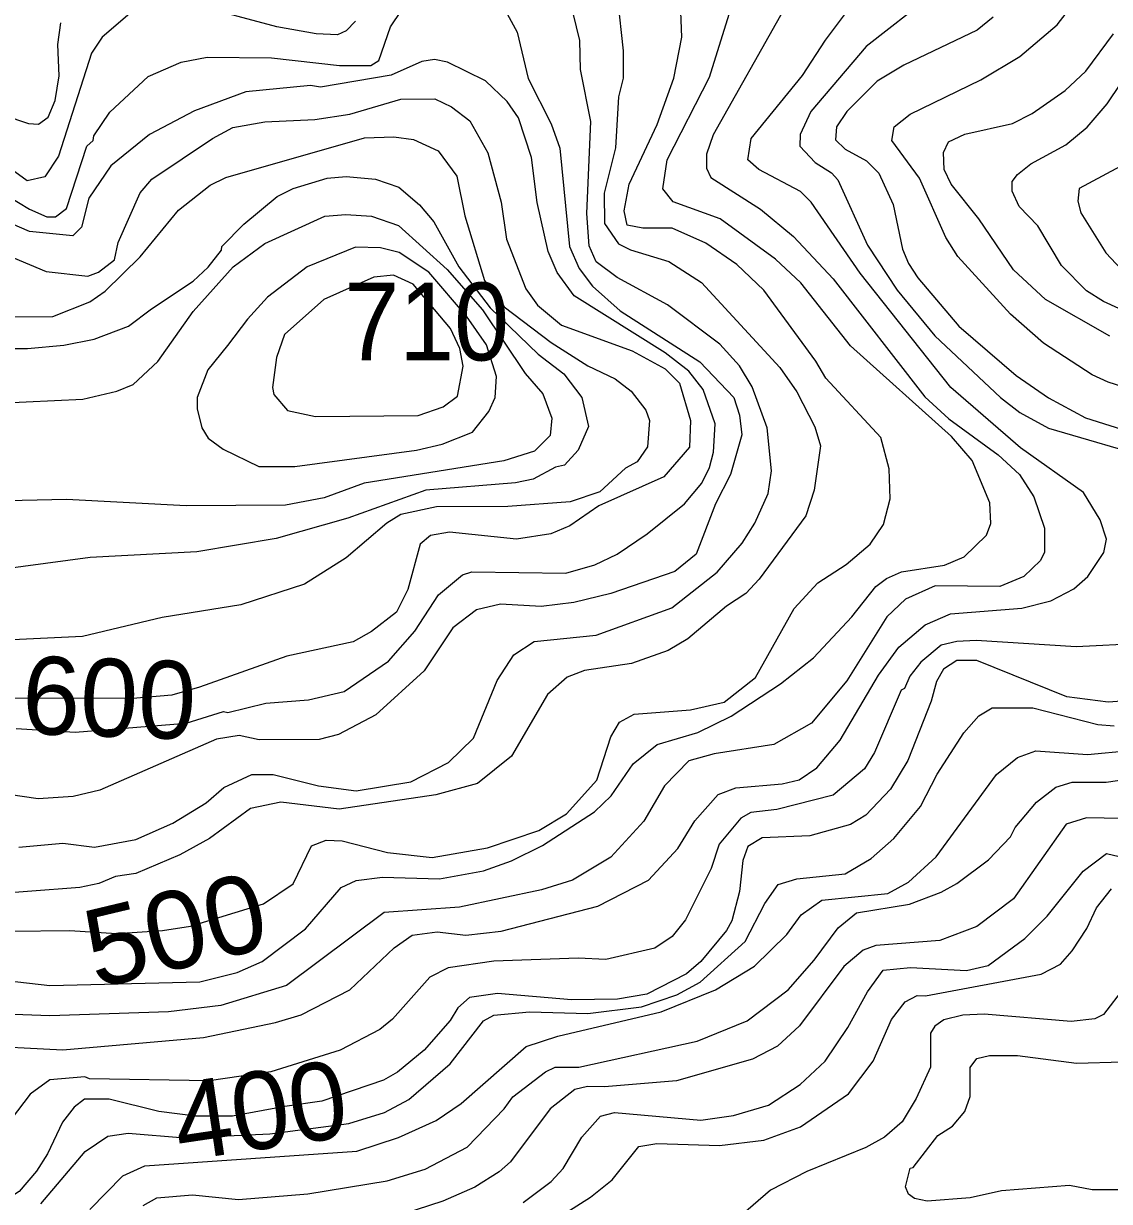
# Model space of a CAD drawing. Extents: x 673.3 to 698.5, y 6984.3 to 7012.3.
# Drawn here: x 687.1 to 688.217, y 7008.359 to 7009.571 of the extents above; entities that cross this region are included whole.
import ezdxf
from ezdxf.enums import TextEntityAlignment as Align

# ---------------------------------------------------------------- set-up
doc = ezdxf.new("R2010")
doc.units = 0
doc.header["$LTSCALE"] = 0.032
doc.layers.add('1', color=7, linetype='Continuous', lineweight=25)
doc.layers.add('2', color=7, linetype='Continuous', lineweight=13)
doc.layers.add('21', color=7, linetype='Continuous')
doc.layers.add('61', color=7, linetype='Continuous')

msp = doc.modelspace()

# ---------------------------------------------------------------- linework, layer by layer
at = {"layer": '1'}
for points in [[(687.088, 7008.6373), (687.1472, 7008.638), (687.1958, 7008.6348), (687.2429, 7008.6379), (687.2716, 7008.6423), (687.3468, 7008.6654), (687.3774, 7008.6857), (687.396, 7008.725), (687.4111, 7008.7307), (687.4276, 7008.73), (687.4742, 7008.7182), (687.5201, 7008.713), (687.5772, 7008.723), (687.6299, 7008.7408), (687.6582, 7008.7578), (687.6896, 7008.7926), (687.7039, 7008.837), (687.7127, 7008.8522), (687.728, 7008.8604), (687.7857, 7008.8647), (687.8204, 7008.8727), (687.8528, 7008.8981), (687.8923, 7008.9692), (687.9168, 7008.9953), (687.9458, 7009.0144), (687.9706, 7009.0352), (687.9843, 7009.0553), (687.991, 7009.082), (687.9902, 7009.1127), (687.9814, 7009.1449), (687.9251, 7009.2059), (687.9148, 7009.2233), (687.8612, 7009.2965), (687.8334, 7009.3227), (687.8016, 7009.3448), (687.7671, 7009.3601), (687.7367, 7009.3604), (687.7207, 7009.3633), (687.7176, 7009.3782), (687.7229, 7009.4056), (687.7516, 7009.4668), (687.7685, 7009.5147), (687.777, 7009.5566), (687.7753, 7009.6006)], [(688.0969, 7009.5774), (688.0805, 7009.5639), (688.0052, 7009.5278), (687.9776, 7009.5114), (687.9465, 7009.4803), (687.9358, 7009.4645), (687.935, 7009.4512), (687.9447, 7009.4414), (687.9667, 7009.4296), (687.9794, 7009.4169), (687.9942, 7009.3847), (688.0039, 7009.3388), (688.0098, 7009.324), (688.0195, 7009.3093), (688.0617, 7009.2596), (688.1208, 7009.2086), (688.1539, 7009.1857), (688.192, 7009.1651), (688.242, 7009.1494)], [(687.0891, 7009.3301), (687.1233, 7009.3156), (687.1661, 7009.3108), (687.1771, 7009.315), (687.1936, 7009.3275), (687.1974, 7009.3456), (687.2198, 7009.3967), (687.2319, 7009.4106), (687.2943, 7009.4526), (687.3151, 7009.4637), (687.3481, 7009.4696), (687.3996, 7009.4719), (687.4354, 7009.4776), (687.4878, 7009.4931), (687.523, 7009.4932), (687.54, 7009.485), (687.5589, 7009.4708), (687.5774, 7009.4377), (687.591, 7009.387), (687.5965, 7009.3491), (687.6164, 7009.298), (687.6286, 7009.2809), (687.6533, 7009.2606), (687.7259, 7009.234), (687.7599, 7009.2154), (687.7745, 7009.2007), (687.7859, 7009.1625), (687.7848, 7009.1351), (687.7584, 7009.1043), (687.6917, 7009.0747), (687.6617, 7009.054), (687.6423, 7009.046), (687.607, 7009.0404), (687.5381, 7009.0476), (687.5186, 7009.0442), (687.5078, 7009.0353), (687.4953, 7008.9885), (687.4834, 7008.9654), (687.4579, 7008.9454), (687.4389, 7008.9348), (687.3709, 7008.9199), (687.2808, 7008.888), (687.2525, 7008.88), (687.2124, 7008.8764), (687.0635, 7008.8767)], [(688.2478, 7008.875), (688.2152, 7008.8726), (688.1726, 7008.8782), (688.0802, 7008.9156), (688.0596, 7008.9157), (688.0458, 7008.9068), (688.0386, 7008.894), (688.0333, 7008.8736), (688.0092, 7008.8126), (687.9913, 7008.7833), (687.9661, 7008.7565), (687.9503, 7008.7467), (687.9085, 7008.7351), (687.8596, 7008.7333), (687.8447, 7008.7241), (687.8397, 7008.7097), (687.8363, 7008.678), (687.8282, 7008.6478), (687.8227, 7008.6377), (687.7963, 7008.606), (687.7816, 7008.5931), (687.741, 7008.5724), (687.7107, 7008.5672), (687.6635, 7008.5664), (687.5875, 7008.5729), (687.5586, 7008.569), (687.5466, 7008.5584), (687.5386, 7008.5454), (687.512, 7008.5148), (687.4844, 7008.4921)], [(687.6136, 7008.3581), (687.6424, 7008.3796), (687.655, 7008.3931), (687.674, 7008.4253), (687.6934, 7008.447), (687.7075, 7008.4507), (687.7964, 7008.4427), (687.8299, 7008.4474), (687.866, 7008.4582), (687.8986, 7008.4794), (687.9241, 7008.5034), (687.9476, 7008.538), (687.9677, 7008.5748), (687.9839, 7008.5972), (688.0119, 7008.5998), (688.0696, 7008.5966), (688.0919, 7008.6017), (688.1294, 7008.6296), (688.1524, 7008.6526), (688.1896, 7008.6989), (688.2134, 7008.7169), (688.2791, 7008.7016)], [(687.4844, 7008.4921), (687.4701, 7008.4839), (687.4067, 7008.4622), (687.3687, 7008.4568), (687.315, 7008.4467), (687.2769, 7008.4467), (687.239, 7008.4518), (687.1882, 7008.4645), (687.1627, 7008.4644), (687.1521, 7008.4562), (687.14, 7008.4407), (687.1245, 7008.4082), (687.1132, 7008.3904), (687.0955, 7008.3694), (687.0679, 7008.3515)]]:
    msp.add_lwpolyline(points, dxfattribs=at)
msp.add_lwpolyline([(687.5316, 7009.1763), (687.5462, 7009.1875), (687.5522, 7009.2182), (687.5485, 7009.2365), (687.5389, 7009.2572), (687.5008, 7009.3026), (687.4805, 7009.312), (687.4602, 7009.3099), (687.4089, 7009.287), (687.3685, 7009.2507), (687.3602, 7009.2271), (687.356, 7009.1965), (687.3575, 7009.1891), (687.3713, 7009.1728), (687.4002, 7009.1666), (687.5058, 7009.1675)], close=True, dxfattribs=at)
at = {"layer": '2'}
for points in [[(688.3242, 7009.1673), (688.2153, 7009.2018), (688.1987, 7009.2095), (688.1486, 7009.2419), (688.1147, 7009.2719), (688.0606, 7009.3311), (688.0484, 7009.3508), (688.0212, 7009.4117), (687.9929, 7009.4505), (687.9953, 7009.4646), (688.0115, 7009.4776), (688.0843, 7009.5128), (688.1245, 7009.5369), (688.1627, 7009.5694), (688.1872, 7009.6013), (688.194, 7009.6274), (688.1938, 7009.6647), (688.1866, 7009.7013), (688.1746, 7009.7385), (688.1438, 7009.7824), (688.1427, 7009.8029), (688.1454, 7009.8151), (688.172, 7009.8359), (688.2247, 7009.8583)], [(687.0473, 7008.5199), (687.1403, 7008.5151), (687.2849, 7008.5279), (687.3592, 7008.5431), (687.3854, 7008.551), (687.4354, 7008.5768), (687.4811, 7008.6199), (687.4996, 7008.6331), (687.5253, 7008.6363), (687.5549, 7008.6332), (687.591, 7008.637), (687.6904, 7008.6627), (687.7425, 7008.6897), (687.7727, 7008.7221), (687.7902, 7008.7507), (687.8141, 7008.7776), (687.8325, 7008.7845), (687.8801, 7008.7886), (687.8976, 7008.7929), (687.9157, 7008.8053), (687.9397, 7008.8336), (687.9791, 7008.9006), (687.9999, 7008.9294), (688.027, 7008.9523), (688.053, 7008.9637), (688.1266, 7008.9695), (688.1563, 7008.977), (688.1801, 7008.9891), (688.1945, 7009.0018), (688.2107, 7009.0266), (688.2135, 7009.0402), (688.2071, 7009.0603), (688.1898, 7009.0883), (688.125, 7009.1344), (688.0535, 7009.1963), (687.9602, 7009.3139), (687.9099, 7009.3871), (687.899, 7009.3978), (687.8559, 7009.4206), (687.8446, 7009.4306), (687.8483, 7009.4526), (687.9009, 7009.5173), (687.9246, 7009.5537), (687.9679, 7009.6114)], [(687.869, 7009.1108), (687.8648, 7009.155), (687.8493, 7009.197), (687.8363, 7009.2185), (687.8158, 7009.2409), (687.7623, 7009.2814), (687.7104, 7009.3094), (687.6889, 7009.3257), (687.6816, 7009.342), (687.6792, 7009.3753), (687.6834, 7009.47), (687.6728, 7009.5235), (687.6721, 7009.5532), (687.6578, 7009.6111)], [(687.0097, 7008.5948), (687.1272, 7008.5811), (687.2814, 7008.5851), (687.3196, 7008.5946), (687.3455, 7008.6061), (687.3901, 7008.6397), (687.4266, 7008.682), (687.442, 7008.6893), (687.4692, 7008.6926), (687.5276, 7008.691), (687.5729, 7008.6992), (687.6016, 7008.7095), (687.6337, 7008.7253), (687.6872, 7008.7599), (687.7041, 7008.7762), (687.7269, 7008.8091), (687.7514, 7008.8292), (687.7935, 7008.8414), (687.8277, 7008.8584), (687.8782, 7008.8914), (687.9121, 7008.9182), (687.9518, 7008.9603), (687.9765, 7008.9915), (687.9873, 7009), (688.0028, 7009.0069), (688.0471, 7009.0137), (688.0671, 7009.0222), (688.0903, 7009.0445), (688.0945, 7009.0566), (688.0937, 7009.0778), (688.0754, 7009.1212), (688.054, 7009.146), (687.9503, 7009.2391), (687.8992, 7009.304), (687.8733, 7009.3284), (687.8162, 7009.3697), (687.7679, 7009.3875), (687.7575, 7009.4007), (687.7618, 7009.4307), (687.8053, 7009.5157), (687.8325, 7009.6025)], [(687.7108, 7009.5964), (687.7166, 7009.5426), (687.7166, 7009.5147), (687.7119, 7009.4954), (687.7086, 7009.4429), (687.6972, 7009.3961), (687.6973, 7009.3651), (687.7119, 7009.3442), (687.7242, 7009.3378), (687.7634, 7009.3259), (687.7971, 7009.3043), (687.8778, 7009.2169), (687.895, 7009.1918), (687.9137, 7009.156), (687.9194, 7009.1364), (687.9129, 7009.0908), (687.9045, 7009.0642), (687.8563, 7008.9991), (687.8426, 7008.9846), (687.8229, 7008.9715), (687.7829, 7008.9379), (687.763, 7008.9259), (687.7253, 7008.9124), (687.6768, 7008.9051), (687.6591, 7008.8985), (687.6386, 7008.8807), (687.6016, 7008.817), (687.5668, 7008.7891), (687.524, 7008.7773), (687.4246, 7008.7627), (687.3647, 7008.7699), (687.3333, 7008.7633), (687.2911, 7008.7326), (687.2607, 7008.7156), (687.2155, 7008.6963), (687.1947, 7008.6934), (687.1775, 7008.6862), (687.1579, 7008.6821), (687.0498, 7008.674)], [(688.0331, 7009.5995), (687.9663, 7009.5472), (687.9094, 7009.4803), (687.8987, 7009.4567), (687.8983, 7009.4447), (687.914, 7009.4278), (687.9309, 7009.4173), (687.9374, 7009.41), (687.9678, 7009.3429), (687.9983, 7009.2963), (688.037, 7009.2494), (688.1046, 7009.1859), (688.1245, 7009.1708), (688.1538, 7009.1545), (688.2667, 7009.1216)], [(686.6269, 7009.5833), (686.6552, 7009.5676), (686.6813, 7009.5385), (686.6973, 7009.4801), (686.704, 7009.47), (686.7161, 7009.4604), (686.7301, 7009.459), (686.7699, 7009.4679), (686.8057, 7009.471), (686.8415, 7009.49), (686.8674, 7009.509), (686.8937, 7009.5201), (686.9277, 7009.5281), (686.9808, 7009.5221), (687.0361, 7009.5), (687.0797, 7009.4766), (687.105, 7009.4678), (687.1153, 7009.4671), (687.1253, 7009.4744), (687.1327, 7009.4916), (687.1368, 7009.517), (687.1353, 7009.549), (687.1385, 7009.5716)], [(687.0494, 7009.4141), (687.1062, 7009.3798), (687.124, 7009.372), (687.1328, 7009.3718), (687.1442, 7009.3805), (687.1651, 7009.4446), (687.1715, 7009.4503), (687.1723, 7009.4552), (687.1889, 7009.4794), (687.2283, 7009.5162), (687.2621, 7009.5311), (687.2888, 7009.5362), (687.355, 7009.5354), (687.425, 7009.5274), (687.457, 7009.5277), (687.4653, 7009.5326), (687.4773, 7009.5672), (687.4887, 7009.5842)], [(687.2094, 7009.581), (687.1809, 7009.5567), (687.1699, 7009.5403), (687.1359, 7009.4342), (687.1218, 7009.4131), (687.1037, 7009.4088), (687.0532, 7009.4456)], [(687.8814, 7009.5846), (687.809, 7009.4563), (687.8023, 7009.4364), (687.8022, 7009.4219), (687.8068, 7009.4122), (687.8579, 7009.3797), (687.8916, 7009.3516), (687.9325, 7009.3082), (688.0269, 7009.1869), (688.0514, 7009.1641), (688.1022, 7009.1272), (688.1241, 7009.1069), (688.1387, 7009.084), (688.1499, 7009.0517), (688.1499, 7009.0271), (688.1457, 7009.0183), (688.1285, 7009.0019), (688.1038, 7008.9915), (688.0374, 7008.9923), (688.0068, 7008.9788), (687.9876, 7008.9603), (687.9467, 7008.8948), (687.9103, 7008.8511), (687.8715, 7008.8292), (687.81, 7008.8196), (687.7842, 7008.8122), (687.7592, 7008.7865), (687.7378, 7008.7504), (687.7039, 7008.7132), (687.6644, 7008.6896), (687.6325, 7008.6795), (687.5484, 7008.6617), (687.4708, 7008.6564), (687.3705, 7008.5812), (687.3029, 7008.5608), (687.2491, 7008.5542), (687.1271, 7008.55), (687.09, 7008.5516)], [(687.4414, 7009.5732), (687.4318, 7009.5633), (687.423, 7009.5592), (687.4009, 7009.56), (687.3605, 7009.5673), (687.2758, 7009.5901)], [(687.5973, 7009.5806), (687.6077, 7009.5619)], [(687.6077, 7009.5619), (687.6189, 7009.5143), (687.6425, 7009.4674), (687.6515, 7009.4426), (687.6614, 7009.3413), (687.6713, 7009.3187), (687.6852, 7009.3007), (687.7135, 7009.2752), (687.7955, 7009.2229), (687.8303, 7009.1859), (687.8363, 7009.168), (687.8387, 7009.1476), (687.827, 7009.107), (687.8114, 7009.0768), (687.7915, 7009.0249), (687.7697, 7009.0072), (687.7039, 7008.9845), (687.6657, 7008.9752), (687.6323, 7008.9712), (687.5904, 7008.9734), (687.5658, 7008.9677), (687.5415, 7008.949), (687.512, 7008.9049), (687.4621, 7008.8597), (687.4238, 7008.8395), (687.4039, 7008.8343), (687.3424, 7008.8341), (687.3217, 7008.8384), (687.2983, 7008.8345), (687.1785, 7008.7823), (687.151, 7008.7757), (687.1149, 7008.7733), (687.07, 7008.7797)], [(688.217, 7009.2491), (688.1507, 7009.287), (688.118, 7009.3175), (688.0823, 7009.37), (688.0537, 7009.4055), (688.0466, 7009.4207), (688.0458, 7009.438), (688.0512, 7009.449), (688.0678, 7009.4571), (688.1169, 7009.468), (688.1371, 7009.4781), (688.1709, 7009.5017), (688.1923, 7009.5217), (688.2207, 7009.56)], [(687.8095, 7009.1299), (687.8111, 7009.1589), (687.7988, 7009.1943), (687.7841, 7009.213), (687.7599, 7009.2321), (687.6662, 7009.2906), (687.6487, 7009.3148), (687.6394, 7009.3363), (687.628, 7009.3867), (687.6222, 7009.4329), (687.609, 7009.4739), (687.5973, 7009.4904), (687.5749, 7009.5118), (687.5359, 7009.5311), (687.5227, 7009.5338), (687.5096, 7009.5316), (687.4779, 7009.5176), (687.4052, 7009.5054), (687.395, 7009.5069), (687.3286, 7009.5005), (687.2758, 7009.4808), (687.2295, 7009.4565), (687.1897, 7009.4245), (687.1673, 7009.3911), (687.1595, 7009.3612), (687.1506, 7009.3524), (687.1062, 7009.3569), (687.072, 7009.3716)], [(688.254, 7009.2649), (688.2105, 7009.2848), (688.1928, 7009.2957), (688.1672, 7009.3219), (688.1428, 7009.3626), (688.1239, 7009.3824), (688.1166, 7009.3983), (688.1166, 7009.4081), (688.1219, 7009.4154), (688.1357, 7009.4264), (688.1716, 7009.446), (688.1935, 7009.4643), (688.2141, 7009.488), (688.2283, 7009.5089)], [(686.9836, 7009.2684), (687.1302, 7009.2693), (687.1683, 7009.2845), (687.1841, 7009.2953), (687.2199, 7009.3309), (687.2593, 7009.3787), (687.2919, 7009.4045), (687.3079, 7009.4124), (687.4507, 7009.4533), (687.4809, 7009.4541), (687.5009, 7009.4515), (687.5263, 7009.4397), (687.5456, 7009.4138), (687.5538, 7009.3729), (687.5739, 7009.3065), (687.5941, 7009.2794), (687.6426, 7009.2427), (687.6803, 7009.2186), (687.7083, 7009.2052), (687.7247, 7009.1926), (687.74, 7009.1729), (687.7435, 7009.1625), (687.7416, 7009.1353), (687.7308, 7009.1198), (687.7189, 7009.1134), (687.6927, 7009.0892), (687.6621, 7009.0787), (687.5981, 7009.0738), (687.5247, 7009.0737), (687.4881, 7009.0656), (687.4735, 7009.0568), (687.4319, 7009.0213), (687.3888, 7008.9941), (687.3236, 7008.9728), (687.2426, 7008.9598), (687.1608, 7008.9402), (686.9872, 7008.932)], [(688.2373, 7009.4289), (688.1853, 7009.4011), (688.1842, 7009.388), (688.1873, 7009.3761), (688.2128, 7009.3349), (688.234, 7009.3122)], [(687.2078, 7009.2594), (687.2316, 7009.2774), (687.2746, 7009.3057), (687.2899, 7009.32), (687.3037, 7009.3377), (687.304, 7009.3415), (687.3264, 7009.3642), (687.3608, 7009.3929), (687.3771, 7009.4011), (687.4123, 7009.4116), (687.4319, 7009.4133), (687.4618, 7009.4108), (687.4859, 7009.4024), (687.5072, 7009.3842), (687.522, 7009.3669), (687.5476, 7009.3204), (687.5799, 7009.2784), (687.629, 7009.2308), (687.6555, 7009.2105), (687.6742, 7009.1861), (687.6808, 7009.1562), (687.6704, 7009.1318), (687.6564, 7009.1165), (687.6471, 7009.1145), (687.6241, 7009.1021), (687.6058, 7009.0982), (687.5136, 7009.0908), (687.4336, 7009.0619), (687.3597, 7009.0409), (687.2783, 7009.0272), (687.1686, 7009.0216), (687.0768, 7009.0092)], [(687.0442, 7009.1787), (687.1611, 7009.1843), (687.1961, 7009.1926), (687.2128, 7009.1994), (687.2382, 7009.223), (687.2744, 7009.2746), (687.3154, 7009.3206), (687.3482, 7009.3444), (687.4097, 7009.3726), (687.4315, 7009.3743), (687.4579, 7009.3727), (687.4857, 7009.3631), (687.5356, 7009.3176), (687.5721, 7009.2761), (687.6159, 7009.2106), (687.6339, 7009.1897), (687.6433, 7009.1647), (687.6416, 7009.1471), (687.6255, 7009.1309), (687.594, 7009.121), (687.4504, 7009.0981), (687.409, 7009.0828), (687.3695, 7009.0754), (687.2674, 7009.0746), (687.1442, 7009.0811), (687.0682, 7009.0795)], [(687.0391, 7009.2366), (687.1042, 7009.2366), (687.1415, 7009.2399), (687.1725, 7009.2461), (687.2078, 7009.2594)], [(687.0926, 7008.8457), (687.1531, 7008.8418), (687.2671, 7008.851), (687.3057, 7008.8632), (687.3101, 7008.8621), (687.3491, 7008.8717), (687.3931, 7008.875), (687.4298, 7008.8835), (687.4754, 7008.9147), (687.5023, 7008.9457), (687.5267, 7008.9831), (687.5514, 7009.0036), (687.5608, 7009.0068), (687.6577, 7009.0054), (687.6876, 7009.014), (687.7105, 7009.025), (687.7413, 7009.0457), (687.7795, 7009.0767), (687.7976, 7009.0979), (687.8055, 7009.1139), (687.8095, 7009.1299)], [(687.0953, 7008.7235), (687.1406, 7008.7276), (687.173, 7008.7236), (687.2155, 7008.7315), (687.2536, 7008.7483), (687.2878, 7008.7693), (687.306, 7008.785), (687.3348, 7008.7984), (687.3566, 7008.7983), (687.4033, 7008.7867), (687.4419, 7008.7814), (687.4982, 7008.7906), (687.537, 7008.8108), (687.5626, 7008.8357), (687.5871, 7008.8951), (687.6042, 7008.9214), (687.625, 7008.9352), (687.6887, 7008.9415), (687.7667, 7008.9696), (687.8131, 7009.0064), (687.8388, 7009.0361), (687.852, 7009.0569), (687.8656, 7009.0873), (687.869, 7009.1108)], [(688.2504, 7008.933), (688.1822, 7008.9295), (688.0796, 7008.9361), (688.0596, 7008.9352), (688.0436, 7008.9312), (688.0225, 7008.9137), (688.0113, 7008.8996), (688.0057, 7008.8866), (688.0023, 7008.8852), (687.9751, 7008.821), (687.9648, 7008.804), (687.9324, 7008.7769), (687.8744, 7008.7624), (687.8478, 7008.7593), (687.8374, 7008.7533), (687.8153, 7008.7266), (687.807, 7008.7015), (687.7808, 7008.6487), (687.7671, 7008.6316), (687.7491, 7008.6195), (687.6987, 7008.6079), (687.6703, 7008.6095), (687.5836, 7008.6062), (687.5366, 7008.5994), (687.5178, 7008.5897), (687.4795, 7008.5466), (687.4662, 7008.5359), (687.4256, 7008.5149), (687.3542, 7008.4926), (687.2908, 7008.4832), (687.1679, 7008.4851), (687.163, 7008.4874), (687.1269, 7008.4843), (687.107, 7008.4696), (687.0544, 7008.4009)], [(688.0821, 7008.8585), (688.0961, 7008.8667), (688.1377, 7008.8668), (688.2045, 7008.8497), (688.2214, 7008.8482)], [(687.1179, 7008.3568), (687.1635, 7008.4106), (687.1866, 7008.4262), (687.2077, 7008.4295), (687.2655, 7008.4246), (687.3531, 7008.4286), (687.4346, 7008.4392), (687.4713, 7008.4506), (687.4963, 7008.4639), (687.5387, 7008.5008), (687.5731, 7008.5449), (687.5835, 7008.5507), (687.6202, 7008.5542), (687.6802, 7008.5524), (687.7353, 7008.5592), (687.7716, 7008.5715), (687.7957, 7008.5846), (687.8419, 7008.6266), (687.8623, 7008.6655), (687.8758, 7008.685), (687.895, 7008.6909), (687.9449, 7008.696), (687.9714, 7008.712), (687.995, 7008.7323), (688.0222, 7008.7653), (688.0395, 7008.7985), (688.0668, 7008.841), (688.0821, 7008.8585)], [(687.1681, 7008.3509), (687.2021, 7008.3856), (687.2246, 7008.3958), (687.4426, 7008.4109), (687.4857, 7008.425), (687.5243, 7008.4423), (687.55, 7008.4598), (687.6168, 7008.5185), (687.6495, 7008.529), (687.7557, 7008.5543), (687.8114, 7008.5767), (687.8517, 7008.601), (687.885, 7008.6337), (687.8996, 7008.6539), (687.9207, 7008.6689), (687.9886, 7008.6758), (688.0101, 7008.6874), (688.0384, 7008.7136), (688.1003, 7008.7983), (688.1221, 7008.8159), (688.1408, 7008.8228), (688.194, 7008.8188), (688.2375, 7008.8229)], [(688.011, 7008.665), (688.0436, 7008.6773), (688.0598, 7008.6862), (688.0921, 7008.7105), (688.1149, 7008.7342), (688.1197, 7008.7437), (688.1416, 7008.7697), (688.1613, 7008.7854), (688.1782, 7008.7903), (688.2132, 7008.7904), (688.2618, 7008.7977)], [(688.2837, 7008.752), (688.1931, 7008.7536), (688.172, 7008.7471), (688.1179, 7008.6704), (688.0801, 7008.6418), (688.0423, 7008.6276), (687.9765, 7008.6225), (687.9635, 7008.6176), (687.9436, 7008.6009), (687.8978, 7008.5398)], [(688.0065, 7008.5646), (688.0188, 7008.5711), (688.0273, 7008.5705), (688.1465, 7008.593), (688.1664, 7008.6032), (688.1784, 7008.6168), (688.1933, 7008.6399), (688.2033, 7008.6613), (688.2188, 7008.6808)], [(687.2229, 7008.355), (687.237, 7008.3627), (687.2738, 7008.3661), (687.3211, 7008.3612), (687.3924, 7008.3669), (687.4739, 7008.3804), (687.5129, 7008.3923), (687.5562, 7008.4149), (687.5941, 7008.4543), (687.6031, 7008.4667), (687.6366, 7008.4925), (687.6467, 7008.4971), (687.6709, 7008.4973), (687.7927, 7008.5241), (687.844, 7008.5448), (687.8861, 7008.5769), (687.9131, 7008.6074), (687.9378, 7008.6406), (687.9565, 7008.6559), (688.011, 7008.665)], [(688.2321, 7008.5794), (688.2105, 7008.5513), (688.2014, 7008.5469), (688.1772, 7008.5444), (688.0879, 7008.5518), (688.0659, 7008.5508), (688.0463, 7008.5459), (688.037, 7008.5396), (688.0326, 7008.5324), (688.0326, 7008.4974), (688.0179, 7008.4652), (688.0033, 7008.441), (687.9852, 7008.4253), (687.9662, 7008.4145), (687.9054, 7008.3899), (687.8679, 7008.3707), (687.8374, 7008.3442)], [(687.6445, 7008.3393), (687.6831, 7008.3634), (687.7053, 7008.3814), (687.7327, 7008.4157), (687.7511, 7008.4189), (687.8155, 7008.4166), (687.8611, 7008.4223), (687.8989, 7008.4359), (687.9481, 7008.4698), (687.9736, 7008.5033), (687.9924, 7008.5463), (688.0065, 7008.5646)], [(687.8978, 7008.5398), (687.8753, 7008.519), (687.8497, 7008.5054), (687.7713, 7008.4833), (687.6973, 7008.4769), (687.68, 7008.4775), (687.6668, 7008.4742), (687.6416, 7008.4545), (687.6008, 7008.4), (687.5891, 7008.3897), (687.5642, 7008.374), (687.5312, 7008.3596), (687.49, 7008.3462)], [(688.2263, 7008.371), (688.1987, 7008.371), (688.1755, 7008.3757), (688.1057, 7008.3701), (688.0732, 7008.3628), (688.029, 7008.3595), (688.0161, 7008.3623), (688.01, 7008.3668), (688.0067, 7008.3742), (688.0115, 7008.3934), (688.0148, 7008.394), (688.0402, 7008.4271), (688.0551, 7008.4365), (688.0677, 7008.4516), (688.0735, 7008.467), (688.0735, 7008.4969), (688.0802, 7008.5062), (688.0931, 7008.5093), (688.122, 7008.5093), (688.1827, 7008.5013), (688.2303, 7008.5028)]]:
    msp.add_lwpolyline(points, dxfattribs=at)
msp.add_lwpolyline([(687.379, 7009.1152), (687.5042, 7009.132), (687.5305, 7009.1381), (687.5617, 7009.1504), (687.5784, 7009.1717), (687.5848, 7009.1859), (687.5863, 7009.2078), (687.5761, 7009.2402), (687.5556, 7009.2698), (687.5168, 7009.3151), (687.4862, 7009.3351), (687.467, 7009.34), (687.4412, 7009.3407), (687.3916, 7009.3203), (687.3507, 7009.2891), (687.3303, 7009.2667), (687.3097, 7009.2396), (687.2895, 7009.2144), (687.2786, 7009.1861), (687.2785, 7009.1743), (687.2832, 7009.1549), (687.29, 7009.1444), (687.3052, 7009.1328), (687.3419, 7009.1151)], close=True, dxfattribs=at)

# ---------------------------------------------------------------- texts
at = {"layer": '21', "width": 0.95}
msp.add_text('710', height=0.08, dxfattribs=at).set_placement((687.4297, 7009.2242))
at = {"layer": '61'}
for s, rotation, p in [('600', 358.025, (687.1868, 7008.8373)), ('400', 8.427, (687.3491, 7008.4135))]:
    msp.add_text(s, height=0.08, rotation=rotation, dxfattribs=at).set_placement(p, align=Align.CENTER)
at = {"layer": '61', "width": 1.05}
msp.add_text('500', height=0.08, rotation=13.449, dxfattribs=at).set_placement((687.2653, 7008.5997), align=Align.CENTER)

doc.saveas('drawing.dxf')
